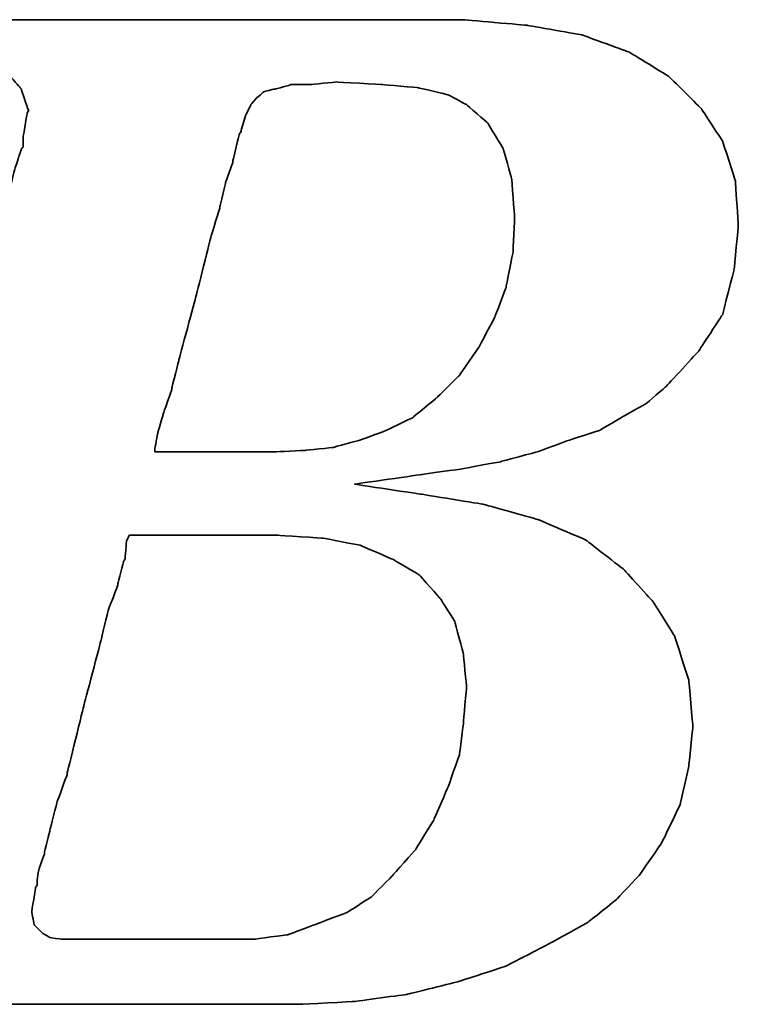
# Model space of a CAD drawing. Header units: millimetres. Extents: x -212 to 3135, y -1694 to 860.
# Tile 353 of 565: x 1078.84 to 1081.84, y -1383.19 to -1379.08. Entities that reach past the tile are written whole.
import ezdxf

# ---------------------------------------------------------------- set-up
doc = ezdxf.new("R2010")
doc.units = ezdxf.units.MM
doc.layers.add('DIM', color=4, linetype='CONTINUOUS')
doc.layers.add('layer 1', color=7, linetype='CONTINUOUS')

# ---------------------------------------------------------------- blocks, each defined once
blk = doc.blocks.new('TBI MOTION logo(完整正式版)')
at = {"layer": 'layer 1', "color": 22, "lineweight": 35}
for points, knots in [([(-64.65375, -6.86375), (-64.65375, -6.86375), (-64.84375, -7.29625), (-64.84375, -7.29625), (-64.84375, -7.29625), (-64.84375, -7.29625), (-64.86875, -7.34375), (-64.86875, -7.34375), (-64.86875, -7.34375), (-64.86875, -7.34375), (-64.86875, -7.36875), (-64.86875, -7.36875), (-64.86875, -7.36875), (-64.86875, -7.36875), (-65.15375, -7.65375), (-65.15375, -7.65375), (-65.15375, -7.65375), (-65.15375, -7.65375), (-65.17875, -7.65375), (-65.17875, -7.65375), (-65.17875, -7.65375), (-65.17875, -7.65375), (-65.20375, -7.67875), (-65.20375, -7.67875), (-65.20375, -7.67875), (-65.20375, -7.67875), (-65.58875, -7.87125), (-65.58875, -7.87125), (-65.58875, -7.87125), (-65.58875, -7.87125), (-65.63375, -7.87125), (-65.63375, -7.87125), (-65.63375, -7.87125), (-65.63375, -7.87125), (-65.65875, -7.89375), (-65.65875, -7.89375), (-65.65875, -7.89375), (-65.65875, -7.89375), (-66.09375, -7.94375), (-66.09375, -7.94375), (-66.09375, -7.94375), (-66.09375, -7.94375), (-66.11375, -7.94375), (-66.11375, -7.94375), (-66.11375, -7.94375), (-66.11375, -7.94375), (-66.16375, -7.94375), (-66.16375, -7.94375), (-66.16375, -7.94375), (-66.16375, -7.94375), (-66.30875, -7.94375), (-66.30875, -7.94375), (-66.30875, -7.94375), (-66.30875, -7.94375), (-66.69375, -7.94375), (-66.69375, -7.94375), (-66.69375, -7.94375), (-66.69375, -7.94375), (-67.07375, -7.94375), (-67.07375, -7.94375), (-67.07375, -7.94375), (-67.07375, -7.94375), (-67.12375, -7.94375), (-67.12375, -7.94375), (-67.12375, -7.94375), (-67.12375, -7.94375), (-67.12375, -7.96625), (-67.12375, -7.96625), (-67.12375, -7.96625), (-67.12375, -7.96625), (-67.14875, -7.99125), (-67.14875, -7.99125), (-67.14875, -7.99125), (-67.14875, -7.99125), (-67.24375, -8.34875), (-67.24375, -8.34875), (-67.24375, -8.34875), (-67.24375, -8.34875), (-67.31375, -8.68625), (-67.31375, -8.68625), (-67.31375, -8.68625), (-67.31375, -8.68625), (-67.26875, -8.68625), (-67.26875, -8.68625), (-67.26875, -8.68625), (-67.26875, -8.68625), (-67.07375, -8.68625), (-67.07375, -8.68625), (-67.07375, -8.68625), (-67.07375, -8.68625), (-66.54875, -8.68625), (-66.54875, -8.68625), (-66.54875, -8.68625), (-66.54875, -8.68625), (-65.82625, -8.68625), (-65.82625, -8.68625), (-65.82625, -8.68625), (-65.82625, -8.68625), (-65.01375, -8.68625), (-65.01375, -8.68625), (-65.01375, -8.68625), (-65.01375, -8.68625), (-64.05375, -8.68625), (-64.05375, -8.68625), (-64.05375, -8.68625), (-64.05375, -8.68625), (-62.08375, -8.68625), (-62.08375, -8.68625), (-62.08375, -8.68625), (-62.08375, -8.68625), (-60.06875, -8.68625), (-60.06875, -8.68625), (-60.06875, -8.68625), (-60.06875, -8.68625), (-59.10875, -8.68625), (-59.10875, -8.68625), (-59.10875, -8.68625), (-59.10875, -8.68625), (-58.29375, -8.68625), (-58.29375, -8.68625), (-58.29375, -8.68625), (-58.29375, -8.68625), (-57.57375, -8.68625), (-57.57375, -8.68625), (-57.57375, -8.68625), (-57.57375, -8.68625), (-57.04875, -8.68625), (-57.04875, -8.68625), (-57.04875, -8.68625), (-57.04875, -8.68625), (-56.85375, -8.68625), (-56.85375, -8.68625), (-56.85375, -8.68625), (-56.85375, -8.68625), (-56.70875, -8.68625), (-56.70875, -8.68625), (-56.70875, -8.68625), (-56.70875, -8.68625), (-56.61375, -8.68625), (-56.61375, -8.68625), (-56.61375, -8.68625), (-56.61375, -8.68625), (-56.56875, -8.68625), (-56.56875, -8.68625), (-56.56875, -8.68625), (-56.56875, -8.68625), (-55.65375, -8.63875), (-55.65375, -8.63875), (-55.65375, -8.63875), (-55.65375, -8.63875), (-54.76875, -8.51875), (-54.76875, -8.51875), (-54.76875, -8.51875), (-54.76875, -8.51875), (-53.90375, -8.30375), (-53.90375, -8.30375), (-53.90375, -8.30375), (-53.90375, -8.30375), (-53.08875, -8.03875), (-53.08875, -8.03875), (-53.08875, -8.03875), (-53.08875, -8.03875), (-52.34375, -7.65375), (-52.34375, -7.65375), (-52.34375, -7.65375), (-52.34375, -7.65375), (-51.69875, -7.29625), (-51.69875, -7.29625), (-51.69875, -7.29625), (-51.69875, -7.29625), (-51.21875, -6.91125), (-51.21875, -6.91125), (-51.21875, -6.91125), (-51.21875, -6.91125), (-50.83375, -6.50375), (-50.83375, -6.50375), (-50.83375, -6.50375), (-50.83375, -6.50375), (-50.44875, -5.94875), (-50.44875, -5.94875), (-50.44875, -5.94875), (-50.44875, -5.94875), (-50.13875, -5.30375), (-50.13875, -5.30375), (-50.13875, -5.30375), (-50.13875, -5.30375), (-49.99375, -4.65375), (-49.99375, -4.65375), (-49.99375, -4.65375), (-49.99375, -4.65375), (-49.92375, -3.98375), (-49.92375, -3.98375), (-49.92375, -3.98375), (-49.92375, -3.98375), (-49.99375, -3.19374), (-49.99375, -3.19374), (-49.99375, -3.19374), (-49.99375, -3.19374), (-50.23374, -2.44874), (-50.23374, -2.44874), (-50.23374, -2.44874), (-50.23374, -2.44874), (-50.59375, -1.87374), (-50.59375, -1.87374), (-50.59375, -1.87374), (-50.59375, -1.87374), (-51.09875, -1.31874), (-51.09875, -1.31874), (-51.09875, -1.31874), (-51.09875, -1.31874), (-51.74375, -0.81875), (-51.74375, -0.81875), (-51.74375, -0.81875), (-51.74375, -0.81875), (-52.53875, -0.48125), (-52.53875, -0.48125), (-52.53875, -0.48125), (-52.53875, -0.48125), (-53.47375, -0.21875), (-53.47375, -0.21875), (-53.47375, -0.21875), (-53.47375, -0.21875), (-54.52875, -0.04874), (-54.52875, -0.04874), (-54.52875, -0.04874), (-54.52875, -0.04874), (-55.65375, 0.12125), (-55.65375, 0.12125), (-55.65375, 0.12125), (-55.65375, 0.12125), (-54.50375, 0.28624), (-54.50375, 0.28624), (-54.50375, 0.28624), (-54.50375, 0.28624), (-53.83375, 0.38124), (-53.83375, 0.38124), (-53.83375, 0.38124), (-53.83375, 0.38124), (-53.18375, 0.50125), (-53.18375, 0.50125), (-53.18375, 0.50125), (-53.18375, 0.50125), (-52.55875, 0.66874), (-52.55875, 0.66874), (-52.55875, 0.66874), (-52.55875, 0.66874), (-52.03375, 0.86124), (-52.03375, 0.86124), (-52.03375, 0.86124), (-52.03375, 0.86124), (-51.50374, 1.03124), (-51.50374, 1.03124), (-51.50374, 1.03124), (-51.50374, 1.03124), (-51.09875, 1.27125), (-51.09875, 1.27125), (-51.09875, 1.27125), (-51.09875, 1.27125), (-50.71375, 1.48624), (-50.71375, 1.48624), (-50.71375, 1.48624), (-50.71375, 1.48624), (-50.37625, 1.77625), (-50.37625, 1.77625), (-50.37625, 1.77625), (-50.37625, 1.77625), (-49.82375, 2.37625), (-49.82375, 2.37625), (-49.82375, 2.37625), (-49.82375, 2.37625), (-49.41875, 2.99625), (-49.41875, 2.99625), (-49.41875, 2.99625), (-49.41875, 2.99625), (-49.22375, 3.76625), (-49.22375, 3.76625), (-49.22375, 3.76625), (-49.22375, 3.76625), (-49.15375, 4.50874), (-49.15375, 4.50874), (-49.15375, 4.50874), (-49.15375, 4.50874), (-49.20375, 5.25125), (-49.20375, 5.25125), (-49.20375, 5.25125), (-49.20375, 5.25125), (-49.41875, 5.92625), (-49.41875, 5.92625), (-49.41875, 5.92625), (-49.41875, 5.92625), (-49.77875, 6.47625), (-49.77875, 6.47625), (-49.77875, 6.47625), (-49.77875, 6.47625), (-50.33125, 7.02624), (-50.33125, 7.02624), (-50.33125, 7.02624), (-50.33125, 7.02624), (-51.00125, 7.43625), (-51.00125, 7.43625), (-51.00125, 7.43625), (-51.00125, 7.43625), (-51.79375, 7.72625), (-51.79375, 7.72625), (-51.79375, 7.72625), (-51.79375, 7.72625), (-52.72875, 7.89124), (-52.72875, 7.89124), (-52.72875, 7.89124), (-52.72875, 7.89124), (-53.83375, 7.98625), (-53.83375, 7.98625), (-53.83375, 7.98625), (-53.83375, 7.98625), (-53.92875, 7.98625), (-53.92875, 7.98625), (-53.92875, 7.98625), (-53.92875, 7.98625), (-54.26375, 7.98625), (-54.26375, 7.98625), (-54.26375, 7.98625), (-54.26375, 7.98625), (-54.74375, 7.98625), (-54.74375, 7.98625), (-54.74375, 7.98625), (-54.74375, 7.98625), (-55.36875, 7.98625), (-55.36875, 7.98625), (-55.36875, 7.98625), (-55.36875, 7.98625), (-56.13375, 7.98625), (-56.13375, 7.98625), (-56.13375, 7.98625), (-56.13375, 7.98625), (-56.94875, 7.98625), (-56.94875, 7.98625), (-56.94875, 7.98625), (-56.94875, 7.98625), (-58.77625, 7.98625), (-58.77625, 7.98625), (-58.77625, 7.98625), (-58.77625, 7.98625), (-60.59875, 7.98625), (-60.59875, 7.98625), (-60.59875, 7.98625), (-60.59875, 7.98625), (-61.41375, 7.98625), (-61.41375, 7.98625), (-61.41375, 7.98625), (-61.41375, 7.98625), (-62.17875, 7.98625), (-62.17875, 7.98625), (-62.17875, 7.98625), (-62.17875, 7.98625), (-62.80375, 7.98625), (-62.80375, 7.98625), (-62.80375, 7.98625), (-62.80375, 7.98625), (-63.30625, 7.98625), (-63.30625, 7.98625), (-63.30625, 7.98625), (-63.30625, 7.98625), (-63.57375, 7.98625), (-63.57375, 7.98625), (-63.57375, 7.98625), (-63.57375, 7.98625), (-63.57375, 7.96375), (-63.57375, 7.96375), (-63.57375, 7.96375), (-63.57375, 7.96375), (-63.59875, 7.94125), (-63.59875, 7.94125), (-63.59875, 7.94125), (-63.59875, 7.94125), (-63.69375, 7.55625), (-63.69375, 7.55625), (-63.69375, 7.55625), (-63.69375, 7.55625), (-63.76375, 7.24624), (-63.76375, 7.24624), (-63.76375, 7.24624), (-63.76375, 7.24624), (-63.23875, 7.24624), (-63.23875, 7.24624), (-63.23875, 7.24624), (-63.23875, 7.24624), (-62.75875, 7.24624), (-62.75875, 7.24624), (-62.75875, 7.24624), (-62.75875, 7.24624), (-62.61125, 7.24624), (-62.61125, 7.24624), (-62.61125, 7.24624), (-62.61125, 7.24624), (-62.56625, 7.24624), (-62.56625, 7.24624), (-62.56625, 7.24624), (-62.56625, 7.24624), (-62.22875, 7.24624), (-62.22875, 7.24624), (-62.22875, 7.24624), (-62.22875, 7.24624), (-62.20375, 7.24624), (-62.20375, 7.24624), (-62.20375, 7.24624), (-62.20375, 7.24624), (-62.17875, 7.21875), (-62.17875, 7.21875), (-62.17875, 7.21875), (-62.17875, 7.21875), (-61.96375, 7.17125), (-61.96375, 7.17125), (-61.96375, 7.17125), (-61.96375, 7.17125), (-61.72375, 7.12624), (-61.72375, 7.12624), (-61.72375, 7.12624), (-61.72375, 7.12624), (-61.70375, 7.12624), (-61.70375, 7.12624), (-61.70375, 7.12624), (-61.70375, 7.12624), (-61.55875, 7.07624), (-61.55875, 7.07624), (-61.55875, 7.07624), (-61.55875, 7.07624), (-61.50875, 7.07624), (-61.50875, 7.07624), (-61.50875, 7.07624), (-61.50875, 7.07624), (-61.48375, 7.02624), (-61.48375, 7.02624), (-61.48375, 7.02624), (-61.48375, 7.02624), (-61.31875, 6.83375), (-61.31875, 6.83375), (-61.31875, 6.83375), (-61.31875, 6.83375), (-61.29375, 6.81125), (-61.29375, 6.81125), (-61.29375, 6.81125), (-61.29375, 6.81125), (-61.29375, 6.78625), (-61.29375, 6.78625), (-61.29375, 6.78625), (-61.29375, 6.78625), (-61.19875, 6.50124), (-61.19875, 6.50124), (-61.19875, 6.50124), (-61.19875, 6.50124), (-61.17375, 6.45124), (-61.17375, 6.45124), (-61.17375, 6.45124), (-61.17375, 6.45124), (-61.19875, 6.40625), (-61.19875, 6.40625), (-61.19875, 6.40625), (-61.19875, 6.40625), (-61.26875, 5.99624), (-61.26875, 5.99624), (-61.26875, 5.99624), (-61.26875, 5.99624), (-61.26875, 5.85125), (-61.26875, 5.85125), (-61.26875, 5.85125), (-61.26875, 5.85125), (-61.26875, 5.82625), (-61.26875, 5.82625), (-61.26875, 5.82625), (-61.26875, 5.82625), (-61.29375, 5.80625), (-61.29375, 5.80625), (-61.29375, 5.80625), (-61.29375, 5.80625), (-61.34125, 5.66125), (-61.34125, 5.66125), (-61.34125, 5.66125), (-61.34125, 5.66125), (-61.41375, 5.44625), (-61.41375, 5.44625), (-61.41375, 5.44625), (-61.41375, 5.44625), (-61.48375, 5.15625), (-61.48375, 5.15625), (-61.48375, 5.15625), (-61.48375, 5.15625), (-61.58375, 4.82124), (-61.58375, 4.82124), (-61.58375, 4.82124), (-61.58375, 4.82124), (-61.79875, 4.00375), (-61.79875, 4.00375), (-61.79875, 4.00375), (-61.79875, 4.00375), (-62.05875, 2.99625), (-62.05875, 2.99625), (-62.05875, 2.99625), (-62.05875, 2.99625), (-62.34875, 1.91625), (-62.34875, 1.91625), (-62.34875, 1.91625), (-62.34875, 1.91625), (-62.97375, -0.41124), (-62.97375, -0.41124), (-62.97375, -0.41124), (-62.97375, -0.41124), (-63.59875, -2.75875), (-63.59875, -2.75875), (-63.59875, -2.75875), (-63.59875, -2.75875), (-63.88375, -3.86374), (-63.88375, -3.86374), (-63.88375, -3.86374), (-63.88375, -3.86374), (-64.14875, -4.82374), (-64.14875, -4.82374), (-64.14875, -4.82374), (-64.14875, -4.82374), (-64.36375, -5.64125), (-64.36375, -5.64125), (-64.36375, -5.64125), (-64.36375, -5.64125), (-64.43625, -5.97625), (-64.43625, -5.97625), (-64.43625, -5.97625), (-64.43625, -5.97625), (-64.50875, -6.28625), (-64.50875, -6.28625), (-64.50875, -6.28625), (-64.50875, -6.28625), (-64.50875, -6.30875), (-64.50875, -6.30875), (-64.50875, -6.30875), (-64.50875, -6.30875), (-64.57875, -6.50375), (-64.57875, -6.50375), (-64.57875, -6.50375), (-64.57875, -6.50375), (-64.62875, -6.69625), (-64.62875, -6.69625), (-64.62875, -6.69625), (-64.62875, -6.69625), (-64.62875, -6.76875), (-64.62875, -6.76875), (-64.62875, -6.76875), (-64.62875, -6.76875), (-64.62875, -6.81375), (-64.62875, -6.81375), (-64.62875, -6.81375), (-64.62875, -6.81375), (-64.62875, -6.83875), (-64.62875, -6.83875), (-64.62875, -6.83875), (-64.62875, -6.83875), (-64.65375, -6.86375), (-64.65375, -6.86375)], [0, 0, 0, 0, 0.00719424, 0.00719424, 0.00719424, 0.00719425, 0.01438849, 0.01438849, 0.01438849, 0.0143885, 0.02158273, 0.02158273, 0.02158273, 0.02158274, 0.02877698, 0.02877698, 0.02877698, 0.02877699, 0.03597122, 0.03597122, 0.03597122, 0.03597123, 0.04316547, 0.04316547, 0.04316547, 0.04316548, 0.05035971, 0.05035971, 0.05035971, 0.05035972, 0.05755396, 0.05755396, 0.05755396, 0.05755397, 0.0647482, 0.0647482, 0.0647482, 0.06474821, 0.07194245, 0.07194245, 0.07194245, 0.07194246, 0.07913669, 0.07913669, 0.07913669, 0.0791367, 0.08633094, 0.08633094, 0.08633094, 0.08633095, 0.09352518, 0.09352518, 0.09352518, 0.09352519, 0.10071942, 0.10071942, 0.10071942, 0.10071943, 0.10791367, 0.10791367, 0.10791367, 0.10791368, 0.11510791, 0.11510791, 0.11510791, 0.11510792, 0.12230216, 0.12230216, 0.12230216, 0.12230217, 0.1294964, 0.1294964, 0.1294964, 0.12949641, 0.13669065, 0.13669065, 0.13669065, 0.13669066, 0.14388489, 0.14388489, 0.14388489, 0.1438849, 0.15107914, 0.15107914, 0.15107914, 0.15107915, 0.15827338, 0.15827338, 0.15827338, 0.15827339, 0.16546763, 0.16546763, 0.16546763, 0.16546764, 0.17266187, 0.17266187, 0.17266187, 0.17266188, 0.17985612, 0.17985612, 0.17985612, 0.17985613, 0.18705036, 0.18705036, 0.18705036, 0.18705037, 0.1942446, 0.1942446, 0.1942446, 0.19424461, 0.20143885, 0.20143885, 0.20143885, 0.20143886, 0.20863309, 0.20863309, 0.20863309, 0.2086331, 0.21582734, 0.21582734, 0.21582734, 0.21582735, 0.22302158, 0.22302158, 0.22302158, 0.22302159, 0.23021583, 0.23021583, 0.23021583, 0.23021584, 0.23741007, 0.23741007, 0.23741007, 0.23741008, 0.24460432, 0.24460432, 0.24460432, 0.24460433, 0.25179856, 0.25179856, 0.25179856, 0.25179857, 0.25899281, 0.25899281, 0.25899281, 0.25899282, 0.26618705, 0.26618705, 0.26618705, 0.26618706, 0.27338129, 0.27338129, 0.27338129, 0.2733813, 0.28057554, 0.28057554, 0.28057554, 0.28057555, 0.28776978, 0.28776978, 0.28776978, 0.28776979, 0.29496403, 0.29496403, 0.29496403, 0.29496404, 0.30215827, 0.30215827, 0.30215827, 0.30215828, 0.30935252, 0.30935252, 0.30935252, 0.30935253, 0.31654676, 0.31654676, 0.31654676, 0.31654677, 0.32374101, 0.32374101, 0.32374101, 0.32374102, 0.33093525, 0.33093525, 0.33093525, 0.33093526, 0.3381295, 0.3381295, 0.3381295, 0.33812951, 0.34532374, 0.34532374, 0.34532374, 0.34532375, 0.35251799, 0.35251799, 0.35251799, 0.352518, 0.35971223, 0.35971223, 0.35971223, 0.35971224, 0.36690647, 0.36690647, 0.36690647, 0.36690648, 0.37410072, 0.37410072, 0.37410072, 0.37410073, 0.38129496, 0.38129496, 0.38129496, 0.38129497, 0.38848921, 0.38848921, 0.38848921, 0.38848922, 0.39568345, 0.39568345, 0.39568345, 0.39568346, 0.4028777, 0.4028777, 0.4028777, 0.40287771, 0.41007194, 0.41007194, 0.41007194, 0.41007195, 0.41726619, 0.41726619, 0.41726619, 0.4172662, 0.42446043, 0.42446043, 0.42446043, 0.42446044, 0.43165468, 0.43165468, 0.43165468, 0.43165469, 0.43884892, 0.43884892, 0.43884892, 0.43884893, 0.44604317, 0.44604317, 0.44604317, 0.44604318, 0.45323741, 0.45323741, 0.45323741, 0.45323742, 0.46043165, 0.46043165, 0.46043165, 0.46043166, 0.4676259, 0.4676259, 0.4676259, 0.46762591, 0.47482014, 0.47482014, 0.47482014, 0.47482015, 0.48201439, 0.48201439, 0.48201439, 0.4820144, 0.48920863, 0.48920863, 0.48920863, 0.48920864, 0.49640288, 0.49640288, 0.49640288, 0.49640289, 0.50359712, 0.50359712, 0.50359712, 0.50359713, 0.51079137, 0.51079137, 0.51079137, 0.51079138, 0.51798561, 0.51798561, 0.51798561, 0.51798562, 0.52517986, 0.52517986, 0.52517986, 0.52517987, 0.5323741, 0.5323741, 0.5323741, 0.53237411, 0.53956835, 0.53956835, 0.53956835, 0.53956836, 0.54676259, 0.54676259, 0.54676259, 0.5467626, 0.55395683, 0.55395683, 0.55395683, 0.55395684, 0.56115108, 0.56115108, 0.56115108, 0.56115109, 0.56834532, 0.56834532, 0.56834532, 0.56834533, 0.57553957, 0.57553957, 0.57553957, 0.57553958, 0.58273381, 0.58273381, 0.58273381, 0.58273382, 0.58992806, 0.58992806, 0.58992806, 0.58992807, 0.5971223, 0.5971223, 0.5971223, 0.59712231, 0.60431655, 0.60431655, 0.60431655, 0.60431656, 0.61151079, 0.61151079, 0.61151079, 0.6115108, 0.61870504, 0.61870504, 0.61870504, 0.61870505, 0.62589928, 0.62589928, 0.62589928, 0.62589929, 0.63309353, 0.63309353, 0.63309353, 0.63309354, 0.64028777, 0.64028777, 0.64028777, 0.64028778, 0.64748201, 0.64748201, 0.64748201, 0.64748202, 0.65467626, 0.65467626, 0.65467626, 0.65467627, 0.6618705, 0.6618705, 0.6618705, 0.66187051, 0.66906475, 0.66906475, 0.66906475, 0.66906476, 0.67625899, 0.67625899, 0.67625899, 0.676259, 0.68345324, 0.68345324, 0.68345324, 0.68345325, 0.69064748, 0.69064748, 0.69064748, 0.69064749, 0.69784173, 0.69784173, 0.69784173, 0.69784174, 0.70503597, 0.70503597, 0.70503597, 0.70503598, 0.71223022, 0.71223022, 0.71223022, 0.71223023, 0.71942446, 0.71942446, 0.71942446, 0.71942447, 0.72661871, 0.72661871, 0.72661871, 0.72661872, 0.73381295, 0.73381295, 0.73381295, 0.73381296, 0.74100719, 0.74100719, 0.74100719, 0.7410072, 0.74820144, 0.74820144, 0.74820144, 0.74820145, 0.75539568, 0.75539568, 0.75539568, 0.75539569, 0.76258993, 0.76258993, 0.76258993, 0.76258994, 0.76978417, 0.76978417, 0.76978417, 0.76978418, 0.77697842, 0.77697842, 0.77697842, 0.77697843, 0.78417266, 0.78417266, 0.78417266, 0.78417267, 0.79136691, 0.79136691, 0.79136691, 0.79136692, 0.79856115, 0.79856115, 0.79856115, 0.79856116, 0.8057554, 0.8057554, 0.8057554, 0.80575541, 0.81294964, 0.81294964, 0.81294964, 0.81294965, 0.82014388, 0.82014388, 0.82014388, 0.82014389, 0.82733813, 0.82733813, 0.82733813, 0.82733814, 0.83453237, 0.83453237, 0.83453237, 0.83453238, 0.84172662, 0.84172662, 0.84172662, 0.84172663, 0.84892086, 0.84892086, 0.84892086, 0.84892087, 0.85611511, 0.85611511, 0.85611511, 0.85611512, 0.86330935, 0.86330935, 0.86330935, 0.86330936, 0.8705036, 0.8705036, 0.8705036, 0.87050361, 0.87769784, 0.87769784, 0.87769784, 0.87769785, 0.88489209, 0.88489209, 0.88489209, 0.8848921, 0.89208633, 0.89208633, 0.89208633, 0.89208634, 0.89928058, 0.89928058, 0.89928058, 0.89928059, 0.90647482, 0.90647482, 0.90647482, 0.90647483, 0.91366906, 0.91366906, 0.91366906, 0.91366907, 0.92086331, 0.92086331, 0.92086331, 0.92086332, 0.92805755, 0.92805755, 0.92805755, 0.92805756, 0.9352518, 0.9352518, 0.9352518, 0.93525181, 0.94244604, 0.94244604, 0.94244604, 0.94244605, 0.94964029, 0.94964029, 0.94964029, 0.9496403, 0.95683453, 0.95683453, 0.95683453, 0.95683454, 0.96402878, 0.96402878, 0.96402878, 0.96402879, 0.97122302, 0.97122302, 0.97122302, 0.97122303, 0.97841727, 0.97841727, 0.97841727, 0.97841728, 0.98561151, 0.98561151, 0.98561151, 0.98561152, 0.99280576, 0.99280576, 0.99280576, 0.99280577, 1, 1, 1, 1]), ([(-57.50375, 6.35625), (-57.50375, 6.35625), (-57.57375, 6.11625), (-57.57375, 6.11625), (-57.57375, 6.11625), (-57.57375, 6.11625), (-57.57375, 6.09125), (-57.57375, 6.09125), (-57.57375, 6.09125), (-57.57375, 6.09125), (-57.59875, 6.06625), (-57.59875, 6.06625), (-57.59875, 6.06625), (-57.59875, 6.06625), (-57.64875, 5.87625), (-57.64875, 5.87625), (-57.64875, 5.87625), (-57.64875, 5.87625), (-57.71875, 5.58875), (-57.71875, 5.58875), (-57.71875, 5.58875), (-57.71875, 5.58875), (-57.71875, 5.56625), (-57.71875, 5.56625), (-57.71875, 5.56625), (-57.71875, 5.56625), (-57.83875, 5.23125), (-57.83875, 5.23125), (-57.83875, 5.23125), (-57.83875, 5.23125), (-57.93625, 4.82124), (-57.93625, 4.82124), (-57.93625, 4.82124), (-57.93625, 4.82124), (-57.93625, 4.79624), (-57.93625, 4.79624), (-57.93625, 4.79624), (-57.93625, 4.79624), (-58.07875, 4.34125), (-58.07875, 4.34125), (-58.07875, 4.34125), (-58.07875, 4.34125), (-58.34375, 3.28625), (-58.34375, 3.28625), (-58.34375, 3.28625), (-58.34375, 3.28625), (-58.62875, 2.23124), (-58.62875, 2.23124), (-58.62875, 2.23124), (-58.62875, 2.23124), (-58.74875, 1.75125), (-58.74875, 1.75125), (-58.74875, 1.75125), (-58.74875, 1.75125), (-58.74875, 1.72625), (-58.74875, 1.72625), (-58.74875, 1.72625), (-58.74875, 1.72625), (-58.89375, 1.31625), (-58.89375, 1.31625), (-58.89375, 1.31625), (-58.89375, 1.31625), (-58.98875, 0.98124), (-58.98875, 0.98124), (-58.98875, 0.98124), (-58.98875, 0.98124), (-59.03875, 0.71625), (-59.03875, 0.71625), (-59.03875, 0.71625), (-59.03875, 0.71625), (-59.03875, 0.66874), (-59.03875, 0.66874), (-59.03875, 0.66874), (-59.03875, 0.66874), (-58.91875, 0.66874), (-58.91875, 0.66874), (-58.91875, 0.66874), (-58.91875, 0.66874), (-58.53375, 0.66874), (-58.53375, 0.66874), (-58.53375, 0.66874), (-58.53375, 0.66874), (-58.10375, 0.66874), (-58.10375, 0.66874), (-58.10375, 0.66874), (-58.10375, 0.66874), (-57.66875, 0.66874), (-57.66875, 0.66874), (-57.66875, 0.66874), (-57.66875, 0.66874), (-57.33375, 0.66874), (-57.33375, 0.66874), (-57.33375, 0.66874), (-57.33375, 0.66874), (-57.09375, 0.66874), (-57.09375, 0.66874), (-57.09375, 0.66874), (-57.09375, 0.66874), (-56.99875, 0.66874), (-56.99875, 0.66874), (-56.99875, 0.66874), (-56.99875, 0.66874), (-56.49375, 0.69374), (-56.49375, 0.69374), (-56.49375, 0.69374), (-56.49375, 0.69374), (-56.01375, 0.74374), (-56.01375, 0.74374), (-56.01375, 0.74374), (-56.01375, 0.74374), (-55.58375, 0.86124), (-55.58375, 0.86124), (-55.58375, 0.86124), (-55.58375, 0.86124), (-55.17375, 1.00624), (-55.17375, 1.00624), (-55.17375, 1.00624), (-55.17375, 1.00624), (-54.67375, 1.24625), (-54.67375, 1.24625), (-54.67375, 1.24625), (-54.67375, 1.24625), (-54.26375, 1.58124), (-54.26375, 1.58124), (-54.26375, 1.58124), (-54.26375, 1.58124), (-53.87875, 1.96374), (-53.87875, 1.96374), (-53.87875, 1.96374), (-53.87875, 1.96374), (-53.54375, 2.44625), (-53.54375, 2.44625), (-53.54375, 2.44625), (-53.54375, 2.44625), (-53.27875, 2.95125), (-53.27875, 2.95125), (-53.27875, 2.95125), (-53.27875, 2.95125), (-53.08875, 3.45124), (-53.08875, 3.45124), (-53.08875, 3.45124), (-53.08875, 3.45124), (-52.96875, 4.05124), (-52.96875, 4.05124), (-52.96875, 4.05124), (-52.96875, 4.05124), (-52.94375, 4.65125), (-52.94375, 4.65125), (-52.94375, 4.65125), (-52.94375, 4.65125), (-52.99375, 5.30125), (-52.99375, 5.30125), (-52.99375, 5.30125), (-52.99375, 5.30125), (-53.13875, 5.80625), (-53.13875, 5.80625), (-53.13875, 5.80625), (-53.13875, 5.80625), (-53.39875, 6.23625), (-53.39875, 6.23625), (-53.39875, 6.23625), (-53.39875, 6.23625), (-53.75875, 6.54875), (-53.75875, 6.54875), (-53.75875, 6.54875), (-53.75875, 6.54875), (-54.07375, 6.71625), (-54.07375, 6.71625), (-54.07375, 6.71625), (-54.07375, 6.71625), (-54.57375, 6.83375), (-54.57375, 6.83375), (-54.57375, 6.83375), (-54.57375, 6.83375), (-55.17375, 6.88625), (-55.17375, 6.88625), (-55.17375, 6.88625), (-55.17375, 6.88625), (-55.96875, 6.93125), (-55.96875, 6.93125), (-55.96875, 6.93125), (-55.96875, 6.93125), (-56.39875, 6.88625), (-56.39875, 6.88625), (-56.39875, 6.88625), (-56.39875, 6.88625), (-56.42125, 6.88625), (-56.42125, 6.88625), (-56.42125, 6.88625), (-56.42125, 6.88625), (-56.73375, 6.88625), (-56.73375, 6.88625), (-56.73375, 6.88625), (-56.73375, 6.88625), (-56.99875, 6.81125), (-56.99875, 6.81125), (-56.99875, 6.81125), (-56.99875, 6.81125), (-57.02375, 6.81125), (-57.02375, 6.81125), (-57.02375, 6.81125), (-57.02375, 6.81125), (-57.18875, 6.76625), (-57.18875, 6.76625), (-57.18875, 6.76625), (-57.18875, 6.76625), (-57.30875, 6.66625), (-57.30875, 6.66625), (-57.30875, 6.66625), (-57.30875, 6.66625), (-57.40875, 6.54875), (-57.40875, 6.54875), (-57.40875, 6.54875), (-57.40875, 6.54875), (-57.50375, 6.35625), (-57.50375, 6.35625)], [0, 0, 0, 0, 0.01851852, 0.01851852, 0.01851852, 0.01851853, 0.03703704, 0.03703704, 0.03703704, 0.03703705, 0.05555556, 0.05555556, 0.05555556, 0.05555557, 0.07407407, 0.07407407, 0.07407407, 0.07407408, 0.09259259, 0.09259259, 0.09259259, 0.0925926, 0.11111111, 0.11111111, 0.11111111, 0.11111112, 0.12962963, 0.12962963, 0.12962963, 0.12962964, 0.14814815, 0.14814815, 0.14814815, 0.14814816, 0.16666667, 0.16666667, 0.16666667, 0.16666668, 0.18518519, 0.18518519, 0.18518519, 0.1851852, 0.2037037, 0.2037037, 0.2037037, 0.20370371, 0.22222222, 0.22222222, 0.22222222, 0.22222223, 0.24074074, 0.24074074, 0.24074074, 0.24074075, 0.25925926, 0.25925926, 0.25925926, 0.25925927, 0.27777778, 0.27777778, 0.27777778, 0.27777779, 0.2962963, 0.2962963, 0.2962963, 0.29629631, 0.31481481, 0.31481481, 0.31481481, 0.31481482, 0.33333333, 0.33333333, 0.33333333, 0.33333334, 0.35185185, 0.35185185, 0.35185185, 0.35185186, 0.37037037, 0.37037037, 0.37037037, 0.37037038, 0.38888889, 0.38888889, 0.38888889, 0.3888889, 0.40740741, 0.40740741, 0.40740741, 0.40740742, 0.42592593, 0.42592593, 0.42592593, 0.42592594, 0.44444444, 0.44444444, 0.44444444, 0.44444445, 0.46296296, 0.46296296, 0.46296296, 0.46296297, 0.48148148, 0.48148148, 0.48148148, 0.48148149, 0.5, 0.5, 0.5, 0.50000001, 0.51851852, 0.51851852, 0.51851852, 0.51851853, 0.53703704, 0.53703704, 0.53703704, 0.53703705, 0.55555556, 0.55555556, 0.55555556, 0.55555557, 0.57407407, 0.57407407, 0.57407407, 0.57407408, 0.59259259, 0.59259259, 0.59259259, 0.5925926, 0.61111111, 0.61111111, 0.61111111, 0.61111112, 0.62962963, 0.62962963, 0.62962963, 0.62962964, 0.64814815, 0.64814815, 0.64814815, 0.64814816, 0.66666667, 0.66666667, 0.66666667, 0.66666668, 0.68518519, 0.68518519, 0.68518519, 0.6851852, 0.7037037, 0.7037037, 0.7037037, 0.70370371, 0.72222222, 0.72222222, 0.72222222, 0.72222223, 0.74074074, 0.74074074, 0.74074074, 0.74074075, 0.75925926, 0.75925926, 0.75925926, 0.75925927, 0.77777778, 0.77777778, 0.77777778, 0.77777779, 0.7962963, 0.7962963, 0.7962963, 0.79629631, 0.81481481, 0.81481481, 0.81481481, 0.81481482, 0.83333333, 0.83333333, 0.83333333, 0.83333334, 0.85185185, 0.85185185, 0.85185185, 0.85185186, 0.87037037, 0.87037037, 0.87037037, 0.87037038, 0.88888889, 0.88888889, 0.88888889, 0.8888889, 0.90740741, 0.90740741, 0.90740741, 0.90740742, 0.92592593, 0.92592593, 0.92592593, 0.92592594, 0.94444444, 0.94444444, 0.94444444, 0.94444445, 0.96296296, 0.96296296, 0.96296296, 0.96296297, 0.98148148, 0.98148148, 0.98148148, 0.98148149, 1, 1, 1, 1]), ([(-61.03125, -6.57375), (-61.03125, -6.57375), (-61.03125, -6.67125), (-61.03125, -6.67125), (-61.03125, -6.67125), (-61.03125, -6.67125), (-61.05375, -6.69625), (-61.05375, -6.69625), (-61.05375, -6.69625), (-61.05375, -6.69625), (-61.12375, -7.12875), (-61.12375, -7.12875), (-61.12375, -7.12875), (-61.12375, -7.12875), (-61.07875, -7.34375), (-61.07875, -7.34375), (-61.07875, -7.34375), (-61.07875, -7.34375), (-60.93375, -7.48875), (-60.93375, -7.48875), (-60.93375, -7.48875), (-60.93375, -7.48875), (-60.81375, -7.55625), (-60.81375, -7.55625), (-60.81375, -7.55625), (-60.81375, -7.55625), (-60.62375, -7.58375), (-60.62375, -7.58375), (-60.62375, -7.58375), (-60.62375, -7.58375), (-60.30875, -7.58375), (-60.30875, -7.58375), (-60.30875, -7.58375), (-60.30875, -7.58375), (-59.97375, -7.58375), (-59.97375, -7.58375), (-59.97375, -7.58375), (-59.97375, -7.58375), (-59.87875, -7.58375), (-59.87875, -7.58375), (-59.87875, -7.58375), (-59.87875, -7.58375), (-59.63625, -7.58375), (-59.63625, -7.58375), (-59.63625, -7.58375), (-59.63625, -7.58375), (-58.96875, -7.58375), (-58.96875, -7.58375), (-58.96875, -7.58375), (-58.96875, -7.58375), (-58.29375, -7.58375), (-58.29375, -7.58375), (-58.29375, -7.58375), (-58.29375, -7.58375), (-58.05375, -7.58375), (-58.05375, -7.58375), (-58.05375, -7.58375), (-58.05375, -7.58375), (-57.98375, -7.58375), (-57.98375, -7.58375), (-57.98375, -7.58375), (-57.98375, -7.58375), (-57.35875, -7.58375), (-57.35875, -7.58375), (-57.35875, -7.58375), (-57.35875, -7.58375), (-56.78375, -7.50875), (-56.78375, -7.50875), (-56.78375, -7.50875), (-56.78375, -7.50875), (-56.27875, -7.31875), (-56.27875, -7.31875), (-56.27875, -7.31875), (-56.27875, -7.31875), (-55.77375, -7.12875), (-55.77375, -7.12875), (-55.77375, -7.12875), (-55.77375, -7.12875), (-55.36875, -6.86375), (-55.36875, -6.86375), (-55.36875, -6.86375), (-55.36875, -6.86375), (-55.00875, -6.50375), (-55.00875, -6.50375), (-55.00875, -6.50375), (-55.00875, -6.50375), (-54.62375, -6.06875), (-54.62375, -6.06875), (-54.62375, -6.06875), (-54.62375, -6.06875), (-54.31375, -5.56875), (-54.31375, -5.56875), (-54.31375, -5.56875), (-54.31375, -5.56875), (-54.07375, -5.01625), (-54.07375, -5.01625), (-54.07375, -5.01625), (-54.07375, -5.01625), (-53.87875, -4.46374), (-53.87875, -4.46374), (-53.87875, -4.46374), (-53.87875, -4.46374), (-53.80875, -3.91375), (-53.80875, -3.91375), (-53.80875, -3.91375), (-53.80875, -3.91375), (-53.75875, -3.31375), (-53.75875, -3.31375), (-53.75875, -3.31375), (-53.75875, -3.31375), (-53.80875, -2.75875), (-53.80875, -2.75875), (-53.80875, -2.75875), (-53.80875, -2.75875), (-53.95375, -2.20875), (-53.95375, -2.20875), (-53.95375, -2.20875), (-53.95375, -2.20875), (-54.19375, -1.82625), (-54.19375, -1.82625), (-54.19375, -1.82625), (-54.19375, -1.82625), (-54.55375, -1.41875), (-54.55375, -1.41875), (-54.55375, -1.41875), (-54.55375, -1.41875), (-55.00875, -1.15125), (-55.00875, -1.15125), (-55.00875, -1.15125), (-55.00875, -1.15125), (-55.56125, -0.91375), (-55.56125, -0.91375), (-55.56125, -0.91375), (-55.56125, -0.91375), (-56.18125, -0.79375), (-56.18125, -0.79375), (-56.18125, -0.79375), (-56.18125, -0.79375), (-56.94875, -0.74374), (-56.94875, -0.74374), (-56.94875, -0.74374), (-56.94875, -0.74374), (-56.99875, -0.74374), (-56.99875, -0.74374), (-56.99875, -0.74374), (-56.99875, -0.74374), (-57.09375, -0.74374), (-57.09375, -0.74374), (-57.09375, -0.74374), (-57.09375, -0.74374), (-57.38375, -0.74374), (-57.38375, -0.74374), (-57.38375, -0.74374), (-57.38375, -0.74374), (-57.76875, -0.74374), (-57.76875, -0.74374), (-57.76875, -0.74374), (-57.76875, -0.74374), (-58.24625, -0.74374), (-58.24625, -0.74374), (-58.24625, -0.74374), (-58.24625, -0.74374), (-58.72875, -0.74374), (-58.72875, -0.74374), (-58.72875, -0.74374), (-58.72875, -0.74374), (-59.20875, -0.74374), (-59.20875, -0.74374), (-59.20875, -0.74374), (-59.20875, -0.74374), (-59.46875, -0.74374), (-59.46875, -0.74374), (-59.46875, -0.74374), (-59.46875, -0.74374), (-59.51625, -0.83875), (-59.51625, -0.83875), (-59.51625, -0.83875), (-59.51625, -0.83875), (-59.54375, -1.15125), (-59.54375, -1.15125), (-59.54375, -1.15125), (-59.54375, -1.15125), (-59.56375, -1.17874), (-59.56375, -1.17874), (-59.56375, -1.17874), (-59.56375, -1.17874), (-59.66375, -1.55875), (-59.66375, -1.55875), (-59.66375, -1.55875), (-59.66375, -1.55875), (-59.66375, -1.58375), (-59.66375, -1.58375), (-59.66375, -1.58375), (-59.66375, -1.58375), (-59.82875, -2.01874), (-59.82875, -2.01874), (-59.82875, -2.01874), (-59.82875, -2.01874), (-59.94875, -2.52125), (-59.94875, -2.52125), (-59.94875, -2.52125), (-59.94875, -2.52125), (-60.23875, -3.62375), (-60.23875, -3.62375), (-60.23875, -3.62375), (-60.23875, -3.62375), (-60.52375, -4.77624), (-60.52375, -4.77624), (-60.52375, -4.77624), (-60.52375, -4.77624), (-60.52375, -4.79874), (-60.52375, -4.79874), (-60.52375, -4.79874), (-60.52375, -4.79874), (-60.69125, -5.25375), (-60.69125, -5.25375), (-60.69125, -5.25375), (-60.69125, -5.25375), (-60.81375, -5.73625), (-60.81375, -5.73625), (-60.81375, -5.73625), (-60.81375, -5.73625), (-60.90875, -6.11875), (-60.90875, -6.11875), (-60.90875, -6.11875), (-60.90875, -6.11875), (-60.90875, -6.14375), (-60.90875, -6.14375), (-60.90875, -6.14375), (-60.90875, -6.14375), (-61.00375, -6.40875), (-61.00375, -6.40875), (-61.00375, -6.40875), (-61.00375, -6.40875), (-61.03125, -6.57375), (-61.03125, -6.57375)], [0, 0, 0, 0, 0.01694915, 0.01694915, 0.01694915, 0.01694916, 0.03389831, 0.03389831, 0.03389831, 0.03389832, 0.05084746, 0.05084746, 0.05084746, 0.05084747, 0.06779661, 0.06779661, 0.06779661, 0.06779662, 0.08474576, 0.08474576, 0.08474576, 0.08474577, 0.10169492, 0.10169492, 0.10169492, 0.10169493, 0.11864407, 0.11864407, 0.11864407, 0.11864408, 0.13559322, 0.13559322, 0.13559322, 0.13559323, 0.15254237, 0.15254237, 0.15254237, 0.15254238, 0.16949153, 0.16949153, 0.16949153, 0.16949154, 0.18644068, 0.18644068, 0.18644068, 0.18644069, 0.20338983, 0.20338983, 0.20338983, 0.20338984, 0.22033898, 0.22033898, 0.22033898, 0.22033899, 0.23728814, 0.23728814, 0.23728814, 0.23728815, 0.25423729, 0.25423729, 0.25423729, 0.2542373, 0.27118644, 0.27118644, 0.27118644, 0.27118645, 0.28813559, 0.28813559, 0.28813559, 0.2881356, 0.30508475, 0.30508475, 0.30508475, 0.30508476, 0.3220339, 0.3220339, 0.3220339, 0.32203391, 0.33898305, 0.33898305, 0.33898305, 0.33898306, 0.3559322, 0.3559322, 0.3559322, 0.35593221, 0.37288136, 0.37288136, 0.37288136, 0.37288137, 0.38983051, 0.38983051, 0.38983051, 0.38983052, 0.40677966, 0.40677966, 0.40677966, 0.40677967, 0.42372881, 0.42372881, 0.42372881, 0.42372882, 0.44067797, 0.44067797, 0.44067797, 0.44067798, 0.45762712, 0.45762712, 0.45762712, 0.45762713, 0.47457627, 0.47457627, 0.47457627, 0.47457628, 0.49152542, 0.49152542, 0.49152542, 0.49152543, 0.50847458, 0.50847458, 0.50847458, 0.50847459, 0.52542373, 0.52542373, 0.52542373, 0.52542374, 0.54237288, 0.54237288, 0.54237288, 0.54237289, 0.55932203, 0.55932203, 0.55932203, 0.55932204, 0.57627119, 0.57627119, 0.57627119, 0.5762712, 0.59322034, 0.59322034, 0.59322034, 0.59322035, 0.61016949, 0.61016949, 0.61016949, 0.6101695, 0.62711864, 0.62711864, 0.62711864, 0.62711865, 0.6440678, 0.6440678, 0.6440678, 0.64406781, 0.66101695, 0.66101695, 0.66101695, 0.66101696, 0.6779661, 0.6779661, 0.6779661, 0.67796611, 0.69491525, 0.69491525, 0.69491525, 0.69491526, 0.71186441, 0.71186441, 0.71186441, 0.71186442, 0.72881356, 0.72881356, 0.72881356, 0.72881357, 0.74576271, 0.74576271, 0.74576271, 0.74576272, 0.76271186, 0.76271186, 0.76271186, 0.76271187, 0.77966102, 0.77966102, 0.77966102, 0.77966103, 0.79661017, 0.79661017, 0.79661017, 0.79661018, 0.81355932, 0.81355932, 0.81355932, 0.81355933, 0.83050847, 0.83050847, 0.83050847, 0.83050848, 0.84745763, 0.84745763, 0.84745763, 0.84745764, 0.86440678, 0.86440678, 0.86440678, 0.86440679, 0.88135593, 0.88135593, 0.88135593, 0.88135594, 0.89830508, 0.89830508, 0.89830508, 0.89830509, 0.91525424, 0.91525424, 0.91525424, 0.91525425, 0.93220339, 0.93220339, 0.93220339, 0.9322034, 0.94915254, 0.94915254, 0.94915254, 0.94915255, 0.96610169, 0.96610169, 0.96610169, 0.9661017, 0.98305085, 0.98305085, 0.98305085, 0.98305086, 1, 1, 1, 1])]:
    blk.add_open_spline(points, degree=3, knots=knots, dxfattribs=at)

msp = doc.modelspace()

# ---------------------------------------------------------------- block references
at = {"layer": 'DIM', "color": 7, "xscale": 0.246592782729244, "yscale": 0.246592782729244, "zscale": 0.246592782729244}
msp.add_blockref('TBI MOTION logo(完整正式版)', (1093.9633, -1381.047), dxfattribs=at)

doc.saveas('drawing.dxf')
